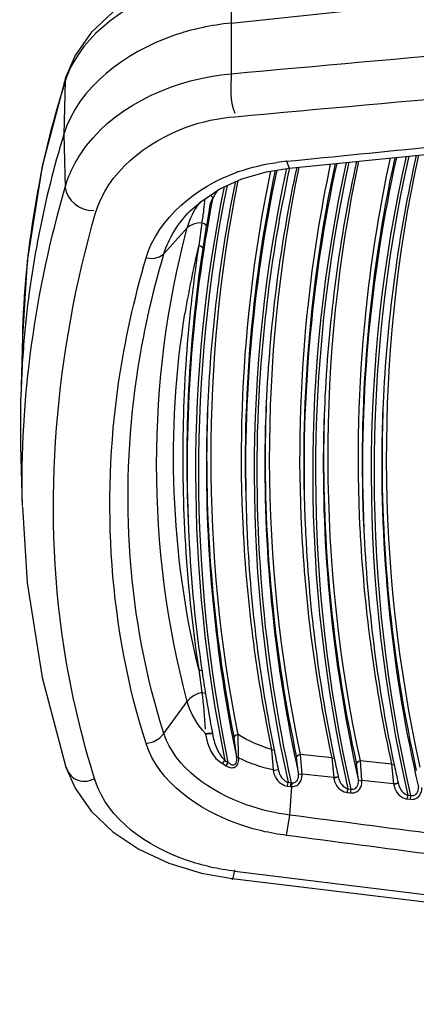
# Paper-space layout 'Sheet' of a CAD drawing. Header units: inches. Extents: x 0.2 to 10.8, y 0.2 to 8.3.
# Tile 471 of 545: x 7.1656 to 7.205, y 6.4997 to 6.5974. Entities that reach past the tile are written whole.
import ezdxf

# ---------------------------------------------------------------- set-up
doc = ezdxf.new("R2010")
doc.units = ezdxf.units.IN
doc.header["$MEASUREMENT"] = 0
doc.layers.get('0').update_dxf_attribs({"lineweight": 5})

psp = doc.layouts.new('Sheet')

# ---------------------------------------------------------------- linework, layer by layer
at = {"color": 0, "linetype": 'ByBlock', "lineweight": -3}
for p, q in [((7.186611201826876, 6.597094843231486), (7.290018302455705, 6.608062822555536)), ((7.18662926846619, 6.601943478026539), (7.186611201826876, 6.597094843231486)), ((7.186611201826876, 6.597094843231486), (7.18662926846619, 6.592075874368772)), ((7.170152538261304, 6.591318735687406), (7.170025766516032, 6.5860848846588)), ((7.170152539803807, 6.591318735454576), (7.170233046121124, 6.591779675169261)), ((7.170025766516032, 6.5860848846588), (7.170152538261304, 6.580812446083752)), ((7.192380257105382, 6.582702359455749), (7.221557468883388, 6.585604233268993)), ((7.192112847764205, 6.583386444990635), (7.192380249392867, 6.582702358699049)), ((7.187028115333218, 6.581341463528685), (7.187010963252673, 6.581257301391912)), ((7.187045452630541, 6.581339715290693), (7.187030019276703, 6.581255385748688)), ((7.179954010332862, 6.574192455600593), (7.182267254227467, 6.576766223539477)), ((7.183710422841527, 6.577267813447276), (7.183404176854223, 6.575026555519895)), ((7.184159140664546, 6.576957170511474), (7.183801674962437, 6.574723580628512)), ((7.188404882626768, 6.568804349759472), (7.188345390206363, 6.568232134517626)), ((7.1884198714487, 6.568803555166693), (7.188373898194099, 6.568509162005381)), ((7.194218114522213, 6.568928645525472), (7.194207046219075, 6.568824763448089)), ((7.194218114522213, 6.568928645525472), (7.194212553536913, 6.568824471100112)), ((7.200052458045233, 6.569246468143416), (7.200007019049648, 6.568824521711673)), ((7.200052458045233, 6.569246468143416), (7.200029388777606, 6.568823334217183)), ((7.188373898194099, 6.568509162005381), (7.188359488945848, 6.568231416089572)), ((7.165906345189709, 6.565953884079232), (7.165756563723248, 6.559887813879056)), ((7.165756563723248, 6.555148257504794), (7.165756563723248, 6.559887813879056)), ((7.165904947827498, 6.549138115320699), (7.165756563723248, 6.555148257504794)), ((7.183404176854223, 6.532938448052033), (7.183750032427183, 6.532815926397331)), ((7.183404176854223, 6.532938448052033), (7.183710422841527, 6.530672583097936)), ((7.183710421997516, 6.530672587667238), (7.184080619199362, 6.530588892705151)), ((7.179954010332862, 6.526591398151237), (7.182267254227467, 6.529784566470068)), ((7.184084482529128, 6.526586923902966), (7.184436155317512, 6.526652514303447)), ((7.184084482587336, 6.526586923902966), (7.184094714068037, 6.526515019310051)), ((7.184094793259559, 6.526515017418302), (7.184446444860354, 6.52657991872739)), ((7.184436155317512, 6.526652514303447), (7.184771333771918, 6.526631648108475)), ((7.184446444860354, 6.52657991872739), (7.184743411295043, 6.526581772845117)), ((7.184762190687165, 6.5266304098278), (7.184810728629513, 6.526376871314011)), ((7.184766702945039, 6.526630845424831), (7.184810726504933, 6.526376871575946)), ((7.187172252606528, 6.524202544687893), (7.186914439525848, 6.526171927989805)), ((7.187367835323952, 6.524175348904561), (7.18731031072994, 6.526484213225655)), ((7.190628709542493, 6.525016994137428), (7.190786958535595, 6.52296972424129)), ((7.190628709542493, 6.525016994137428), (7.19093360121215, 6.524935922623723)), ((7.185772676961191, 6.523600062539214), (7.186003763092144, 6.523923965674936)), ((7.186003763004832, 6.523923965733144), (7.18634411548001, 6.523715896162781)), ((7.187367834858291, 6.524175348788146), (7.187172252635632, 6.524202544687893)), ((7.193313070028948, 6.522615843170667), (7.193121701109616, 6.524193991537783)), ((7.193656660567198, 6.522548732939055), (7.193516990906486, 6.524509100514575)), ((7.196605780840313, 6.524181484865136), (7.193516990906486, 6.524509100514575)), ((7.196605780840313, 6.524181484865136), (7.196805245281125, 6.522214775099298)), ((7.196605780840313, 6.524181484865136), (7.196906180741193, 6.524103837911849)), ((7.199597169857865, 6.521918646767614), (7.199452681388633, 6.523879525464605)), ((7.202542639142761, 6.523551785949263), (7.199452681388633, 6.523879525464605)), ((7.185772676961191, 6.523600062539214), (7.186122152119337, 6.52338641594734)), ((7.186122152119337, 6.52338641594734), (7.186344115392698, 6.523715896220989)), ((7.190792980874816, 6.522920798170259), (7.191267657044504, 6.523022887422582)), ((7.191289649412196, 6.523057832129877), (7.191316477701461, 6.522934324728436)), ((7.191292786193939, 6.52305817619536), (7.191316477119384, 6.52293432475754)), ((7.199253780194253, 6.521984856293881), (7.199057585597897, 6.523563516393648)), ((7.202542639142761, 6.523551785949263), (7.202746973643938, 6.521584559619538)), ((7.202542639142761, 6.523551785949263), (7.202840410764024, 6.523476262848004)), ((7.1936590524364, 6.522501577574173), (7.19331546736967, 6.522568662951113)), ((7.196805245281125, 6.522214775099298), (7.193656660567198, 6.522548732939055)), ((7.196805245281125, 6.522214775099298), (7.197234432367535, 6.52232898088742)), ((7.196810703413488, 6.522167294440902), (7.197237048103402, 6.52227683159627)), ((7.197253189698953, 6.522312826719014), (7.197280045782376, 6.52219223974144)), ((7.197256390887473, 6.522313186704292), (7.197280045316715, 6.522192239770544)), ((7.199599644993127, 6.521871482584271), (7.19925626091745, 6.521937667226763)), ((7.202746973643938, 6.521584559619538), (7.199597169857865, 6.521918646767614)), ((7.192210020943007, 6.521363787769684), (7.192273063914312, 6.521746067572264)), ((7.192210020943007, 6.521363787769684), (7.192520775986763, 6.521325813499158)), ((7.192273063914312, 6.521746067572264), (7.192575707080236, 6.521709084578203)), ((7.192439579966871, 6.518496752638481), (7.192657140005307, 6.521318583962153)), ((7.192520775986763, 6.521325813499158), (7.192575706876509, 6.521709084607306)), ((7.192520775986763, 6.521325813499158), (7.192657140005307, 6.521318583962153)), ((7.192575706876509, 6.521709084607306), (7.192666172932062, 6.521695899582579)), ((7.192657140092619, 6.521318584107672), (7.192666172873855, 6.521695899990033)), ((7.198165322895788, 6.520726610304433), (7.198216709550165, 6.521110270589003)), ((7.198216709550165, 6.521110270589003), (7.198517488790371, 6.521078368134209)), ((7.198466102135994, 6.520694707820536), (7.198517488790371, 6.521078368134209)), ((7.202746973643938, 6.521584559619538), (7.203176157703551, 6.521699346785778)), ((7.202752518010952, 6.52153706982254), (7.203179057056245, 6.521647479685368)), ((7.203194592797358, 6.521683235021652), (7.203222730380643, 6.52155948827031)), ((7.203197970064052, 6.521683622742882), (7.203222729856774, 6.52155948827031)), ((7.198165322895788, 6.520726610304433), (7.198466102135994, 6.520694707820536)), ((7.204110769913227, 6.520096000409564), (7.204162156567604, 6.520479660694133)), ((7.204110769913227, 6.520096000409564), (7.204410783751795, 6.520064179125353)), ((7.204162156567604, 6.520479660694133), (7.204462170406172, 6.520447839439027)), ((7.204410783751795, 6.520064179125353), (7.204462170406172, 6.520447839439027)), ((7.192112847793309, 6.516479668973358), (7.19243958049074, 6.518496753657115)), ((7.186716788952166, 6.512192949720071), (7.290137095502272, 6.499715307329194))]:
    psp.add_line(p, q, dxfattribs=at)
for points in [[(7.186716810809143, 6.6028431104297), (7.183696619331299, 6.602306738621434), (7.180451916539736, 6.601317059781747), (7.177473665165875, 6.599935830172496), (7.174870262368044, 6.598197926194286), (7.172731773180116, 6.596151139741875), (7.171140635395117, 6.593875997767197), (7.170233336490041, 6.591780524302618)], [(7.170233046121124, 6.591779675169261), (7.167876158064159, 6.582887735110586), (7.166394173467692, 6.573478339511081), (7.165906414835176, 6.565955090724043)], [(7.185502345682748, 6.580635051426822), (7.187695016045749, 6.581636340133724), (7.190118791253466, 6.582344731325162), (7.192380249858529, 6.582702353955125)], [(7.182560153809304, 6.578450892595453), (7.183600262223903, 6.579375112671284), (7.185502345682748, 6.580635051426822)], [(7.184570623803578, 6.58001787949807), (7.184612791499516, 6.579999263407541), (7.184733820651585, 6.579848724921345), (7.184770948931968, 6.579660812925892)], [(7.183710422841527, 6.577267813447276), (7.18327534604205, 6.577247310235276), (7.1828764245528, 6.577153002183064), (7.182534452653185, 6.576989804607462), (7.182267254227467, 6.576766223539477)], [(7.183710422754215, 6.577267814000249), (7.183926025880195, 6.577226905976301), (7.184092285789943, 6.577111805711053), (7.18415914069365, 6.576957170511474)], [(7.183404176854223, 6.575026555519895), (7.183599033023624, 6.574975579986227), (7.183743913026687, 6.574865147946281), (7.183801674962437, 6.574723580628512)], [(7.178182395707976, 6.573790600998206), (7.1788824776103, 6.573750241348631), (7.179499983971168, 6.573890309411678), (7.17995401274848, 6.57419245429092)], [(7.165906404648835, 6.549081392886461), (7.166394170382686, 6.541557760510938), (7.167876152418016, 6.532148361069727), (7.170233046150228, 6.523256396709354)], [(7.183710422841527, 6.530672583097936), (7.183275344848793, 6.530535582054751), (7.182876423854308, 6.530334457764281), (7.182534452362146, 6.530079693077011), (7.182267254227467, 6.529784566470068)], [(7.178182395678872, 6.525584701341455), (7.178882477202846, 6.525764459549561), (7.179499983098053, 6.526115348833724), (7.179954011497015, 6.526591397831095)], [(7.18731031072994, 6.526484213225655), (7.187116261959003, 6.526428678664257), (7.186971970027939, 6.526314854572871), (7.186914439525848, 6.526171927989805)], [(7.186122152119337, 6.52338641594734), (7.1862682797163, 6.523309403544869), (7.186407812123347, 6.523253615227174), (7.186541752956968, 6.523217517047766), (7.186670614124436, 6.52320064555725), (7.186794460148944, 6.523203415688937), (7.186913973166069, 6.523227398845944), (7.187027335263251, 6.523275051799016), (7.187128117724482, 6.523345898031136), (7.18721179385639, 6.523436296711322), (7.187278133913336, 6.523543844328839), (7.187327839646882, 6.523668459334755), (7.187360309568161, 6.523809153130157), (7.187374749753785, 6.523962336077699), (7.187371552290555, 6.524122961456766)], [(7.186344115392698, 6.523715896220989), (7.186445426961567, 6.523635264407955), (7.186541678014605, 6.523572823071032), (7.186633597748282, 6.523527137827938), (7.186721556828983, 6.523497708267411), (7.186805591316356, 6.52348480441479), (7.186886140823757, 6.523489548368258), (7.186961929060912, 6.523514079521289), (7.187028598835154, 6.523558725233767), (7.187083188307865, 6.523621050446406), (7.187125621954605, 6.523699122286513), (7.187156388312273, 6.523792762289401), (7.187175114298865, 6.523901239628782), (7.187181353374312, 6.524021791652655), (7.187175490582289, 6.524150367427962)], [(7.193516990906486, 6.524509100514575), (7.193323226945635, 6.524452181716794), (7.193179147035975, 6.524337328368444), (7.193121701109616, 6.524193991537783)], [(7.199452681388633, 6.523879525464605), (7.199259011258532, 6.523822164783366), (7.19911500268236, 6.523706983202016), (7.199057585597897, 6.523563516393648)], [(7.170233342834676, 6.523255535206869), (7.17114079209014, 6.521159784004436), (7.172732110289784, 6.518884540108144), (7.174870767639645, 6.516837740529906), (7.177474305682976, 6.515099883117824), (7.180452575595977, 6.513718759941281), (7.183697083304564, 6.512729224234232), (7.186716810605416, 6.512192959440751)], [(7.190792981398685, 6.522920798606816), (7.190865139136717, 6.522600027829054), (7.190978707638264, 6.522326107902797), (7.191116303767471, 6.522094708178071), (7.19126799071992, 6.521901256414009), (7.191427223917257, 6.521742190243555), (7.191589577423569, 6.521614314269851), (7.191751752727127, 6.521514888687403), (7.191911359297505, 6.52144137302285), (7.192065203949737, 6.521391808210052), (7.192210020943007, 6.521363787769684)], [(7.191316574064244, 6.522933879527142), (7.191349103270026, 6.522807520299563), (7.191431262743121, 6.522583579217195), (7.191528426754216, 6.522391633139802), (7.191634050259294, 6.5222288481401), (7.191743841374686, 6.522092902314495), (7.191854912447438, 6.521981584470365), (7.191965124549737, 6.521892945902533), (7.192072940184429, 6.521825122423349), (7.192176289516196, 6.521776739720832), (7.192273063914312, 6.521746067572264)], [(7.192657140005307, 6.521318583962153), (7.192780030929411, 6.521327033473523), (7.192897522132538, 6.521349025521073), (7.193012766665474, 6.521385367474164), (7.193127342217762, 6.521438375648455), (7.193241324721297, 6.52151161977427), (7.193352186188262, 6.521608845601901), (7.19345467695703, 6.521732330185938), (7.193542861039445, 6.521883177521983), (7.193610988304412, 6.522062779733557), (7.193652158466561, 6.522270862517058), (7.1936590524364, 6.522501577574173)], [(7.192666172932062, 6.521695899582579), (7.192749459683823, 6.521695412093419), (7.192828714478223, 6.521705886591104), (7.192906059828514, 6.521727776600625), (7.192982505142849, 6.521762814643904), (7.193058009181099, 6.521813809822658), (7.193130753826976, 6.521883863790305), (7.193197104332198, 6.521975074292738), (7.193252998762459, 6.522088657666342), (7.193294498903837, 6.522226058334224), (7.193316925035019, 6.52238745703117), (7.19331546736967, 6.522568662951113)], [(7.196810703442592, 6.52216729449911), (7.196884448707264, 6.521838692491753), (7.197005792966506, 6.521561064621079), (7.19715553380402, 6.521331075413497), (7.197321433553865, 6.521144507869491), (7.197495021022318, 6.520997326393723), (7.197670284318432, 6.520885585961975), (7.197843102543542, 6.520805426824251), (7.198009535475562, 6.520753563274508), (7.198165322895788, 6.520726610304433)], [(7.197280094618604, 6.522192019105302), (7.197315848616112, 6.522059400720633), (7.197405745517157, 6.521834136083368), (7.197513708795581, 6.521644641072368), (7.197631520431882, 6.521488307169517), (7.197753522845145, 6.52136245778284), (7.197875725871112, 6.521264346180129), (7.197995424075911, 6.521191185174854), (7.198110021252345, 6.52114062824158), (7.198216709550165, 6.521110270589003)], [(7.198466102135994, 6.520694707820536), (7.198599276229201, 6.520688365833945), (7.198721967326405, 6.52069680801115), (7.198839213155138, 6.520718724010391), (7.198954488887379, 6.520755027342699), (7.199069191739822, 6.520808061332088), (7.199183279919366, 6.520881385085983), (7.19929410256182, 6.520978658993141), (7.199396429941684, 6.521102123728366), (7.199484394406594, 6.521252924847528), (7.199552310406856, 6.52143265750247), (7.199593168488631, 6.521640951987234), (7.199599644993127, 6.521871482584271)], [(7.198517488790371, 6.521078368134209), (7.198608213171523, 6.521065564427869), (7.198691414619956, 6.521064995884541), (7.198770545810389, 6.521075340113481), (7.198847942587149, 6.521097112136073), (7.198924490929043, 6.521132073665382), (7.199000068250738, 6.521183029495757), (7.199072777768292, 6.521253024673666), (7.199138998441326, 6.521344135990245), (7.199194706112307, 6.521457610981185), (7.199235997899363, 6.521595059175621), (7.199258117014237, 6.521756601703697), (7.19925626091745, 6.521937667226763)], [(7.202752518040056, 6.521537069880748), (7.202826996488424, 6.52120808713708), (7.202949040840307, 6.520930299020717), (7.203099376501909, 6.520700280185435), (7.203265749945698, 6.520513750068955), (7.203439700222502, 6.520366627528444), (7.203615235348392, 6.52025494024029), (7.20378825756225, 6.520174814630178), (7.203954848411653, 6.520122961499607), (7.204110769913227, 6.520096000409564)], [(7.203222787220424, 6.521559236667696), (7.203258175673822, 6.521429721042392), (7.203348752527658, 6.521204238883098), (7.203457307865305, 6.52101460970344), (7.203575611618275, 6.520858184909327), (7.203698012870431, 6.520732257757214), (7.203820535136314, 6.520634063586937), (7.203940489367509, 6.520560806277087), (7.20405529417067, 6.520510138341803), (7.204162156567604, 6.520479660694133)], [(7.204410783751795, 6.520064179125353), (7.204543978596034, 6.520057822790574), (7.204666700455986, 6.520066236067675), (7.20478397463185, 6.520088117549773), (7.204899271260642, 6.520124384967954), (7.205013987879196, 6.520177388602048), (7.205128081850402, 6.520250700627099), (7.205238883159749, 6.520347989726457), (7.205341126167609, 6.520471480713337), (7.205428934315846, 6.520622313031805), (7.205496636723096, 6.520802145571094), (7.205537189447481, 6.521010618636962), (7.205543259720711, 6.521241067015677)], [(7.204462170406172, 6.520447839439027), (7.204552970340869, 6.520434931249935), (7.204636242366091, 6.520434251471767), (7.204715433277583, 6.520444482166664), (7.204792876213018, 6.520466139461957), (7.20486945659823, 6.520500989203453), (7.204945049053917, 6.5205518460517), (7.205017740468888, 6.520621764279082), (7.20508388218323, 6.520712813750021), (7.205139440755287, 6.520826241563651), (7.205180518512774, 6.520963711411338), (7.205202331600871, 6.521125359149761), (7.205200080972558, 6.521306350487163)]]:
    psp.add_lwpolyline(points, dxfattribs=at)
for centre, radius, start, end in [((3.458331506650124, 48.15440417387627), 41.729214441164, 275.1259280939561, 275.2685037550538), ((3.444279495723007, 48.0527029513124), 41.63346355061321, 275.1576666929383, 275.3005778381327), ((7.264916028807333, 6.557123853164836), 0.09921140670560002, 163.0275216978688, 174.9117014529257), ((7.341553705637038, 6.553619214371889), 0.1419270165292, 167.7439581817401, 182.7556253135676), ((7.341646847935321, 6.553014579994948), 0.1419910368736, 167.4919606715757, 182.5100952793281), ((7.342311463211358, 6.553675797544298), 0.143108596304, 167.8875910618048, 173.7536713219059), ((7.343619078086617, 6.552925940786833), 0.1420623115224, 167.3815989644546, 177.1339378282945), ((7.329794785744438, 6.553631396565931), 0.1417688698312, 168.2567902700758, 182.7636308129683), ((7.329886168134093, 6.553027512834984), 0.1418310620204, 167.9993727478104, 182.5181809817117), ((7.331930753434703, 6.552368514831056), 0.1427739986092, 167.736685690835, 176.9092530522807), ((7.331851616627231, 6.552946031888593), 0.1418940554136, 167.8621899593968, 177.1386590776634), ((7.194251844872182, 6.561929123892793), 0.0215636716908, 95.69278671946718, 98.12313328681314), ((7.335678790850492, 6.553625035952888), 0.1418524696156, 167.9833442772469, 182.7594287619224), ((7.335769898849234, 6.553020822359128), 0.1419144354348, 167.7314459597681, 182.5139718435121), ((7.336396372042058, 6.5536939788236), 0.1429921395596, 168.1264370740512, 173.8839857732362), ((7.337734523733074, 6.552936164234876), 0.1419773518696, 167.6219918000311, 177.1363520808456), ((7.193652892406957, 6.564088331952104), 0.01932015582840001, 109.6002740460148, 109.7915715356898), ((7.193697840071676, 6.563961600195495), 0.01945462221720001, 108.9726996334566, 109.5997744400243), ((7.330486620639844, 6.553710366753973), 0.1428812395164, 168.4105476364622, 173.9359553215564), ((7.325844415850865, 6.552969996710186), 0.1416859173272, 168.4836264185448, 177.1441554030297), ((7.323744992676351, 6.553052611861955), 0.1414913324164, 169.1558527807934, 182.5344243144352), ((7.272087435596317, 6.553605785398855), 0.09123360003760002, 166.420734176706, 170.3680917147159), ((7.323171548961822, 6.553683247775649), 0.1409491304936, 171.4150238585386, 182.8008188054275), ((7.323750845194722, 6.553836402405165), 0.1419373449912, 171.4140832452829, 173.9451891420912), ((7.32253194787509, 6.553975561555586), 0.1407105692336, 173.9491855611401, 183.1817380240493), ((7.271153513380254, 6.553775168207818), 0.09028450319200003, 170.3749032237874, 170.7494032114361), ((7.334668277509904, 6.553911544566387), 0.1412507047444, 173.9394286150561, 174.1812393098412), ((7.340472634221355, 6.553911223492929), 0.1412550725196, 173.9395841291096, 174.1814002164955), ((7.328288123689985, 6.553976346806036), 0.140666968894, 174.1834166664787, 182.9321203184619), ((7.334089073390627, 6.5539763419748), 0.1406679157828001, 174.1835784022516, 182.9320973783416), ((7.33988974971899, 6.553976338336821), 0.14066858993, 174.1837162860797, 182.9320723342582), ((7.261985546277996, 6.557509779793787), 0.09625832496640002, 174.9858068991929, 178.5843805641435), ((7.324327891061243, 6.553110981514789), 0.1401642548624, 177.1708286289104, 179.2237830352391), ((7.324308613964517, 6.553707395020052), 0.1401155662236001, 177.4140260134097, 179.4674802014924), ((7.331628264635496, 6.552663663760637), 0.1424563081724, 177.0212294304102, 192.5500133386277), ((7.330124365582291, 6.55311093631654), 0.1401607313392, 177.1707389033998, 179.2235633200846), ((7.330108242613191, 6.553707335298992), 0.1401151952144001, 177.4139951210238, 179.4674543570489), ((7.335894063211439, 6.55311262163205), 0.1401304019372, 177.1708161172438, 179.2255728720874), ((7.335908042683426, 6.553707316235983), 0.1401149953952, 177.4139834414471, 179.4674456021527), ((7.341726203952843, 6.553111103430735), 0.1401625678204, 177.1708444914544, 179.2237555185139), ((7.341707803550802, 6.553707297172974), 0.1401147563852, 177.4139713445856, 179.4674368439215), ((7.326015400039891, 6.553218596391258), 0.1418502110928, 179.2764801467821, 191.8249329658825), ((7.325863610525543, 6.553801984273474), 0.141669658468, 179.511578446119, 191.2465679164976), ((7.33202286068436, 6.553237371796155), 0.1420574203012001, 179.2849297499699, 192.4677188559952), ((7.331913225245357, 6.553824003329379), 0.1419190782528, 179.5213267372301, 192.050927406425), ((7.337913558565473, 6.553245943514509), 0.1421480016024, 179.2903079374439, 192.7237912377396), ((7.337796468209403, 6.553831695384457), 0.1420022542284, 179.5247106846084, 192.3071791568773), ((7.34379718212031, 6.553253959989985), 0.142231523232, 179.2926001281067, 192.9803538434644), ((7.343681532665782, 6.553839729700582), 0.1420872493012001, 179.5282351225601, 192.5634903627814), ((7.322477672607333, 6.553122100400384), 0.1402283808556, 182.5856864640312, 182.8288996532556), ((7.328133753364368, 6.553994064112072), 0.1405137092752, 182.9425552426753, 183.1854661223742), ((7.328288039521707, 6.553122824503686), 0.140238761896, 182.5857711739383, 182.828986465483), ((7.333935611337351, 6.553994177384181), 0.1405155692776, 182.9425610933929, 183.1854682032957), ((7.334053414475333, 6.55312115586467), 0.1402041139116, 182.5857027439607, 182.8290035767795), ((7.339737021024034, 6.553994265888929), 0.1405169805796, 182.9425581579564, 183.1854615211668), ((7.339850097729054, 6.553120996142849), 0.1402007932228, 182.5857006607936, 182.8290052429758), ((7.323297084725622, 6.554068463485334), 0.1414796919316, 183.202104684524, 188.5892698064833), ((7.323781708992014, 6.55320638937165), 0.1415349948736, 182.83692608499, 188.3270353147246), ((7.330015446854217, 6.554166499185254), 0.1424020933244, 183.2126675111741, 191.8118540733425), ((7.330484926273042, 6.553298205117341), 0.1424416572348, 182.8558316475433, 191.5406489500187), ((7.335930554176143, 6.554180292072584), 0.1425177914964, 183.2156086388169, 192.1511665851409), ((7.336396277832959, 6.553310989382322), 0.14255350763, 182.8587334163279, 191.879089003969), ((7.341819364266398, 6.55419114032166), 0.1426070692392, 183.2179481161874, 192.4068202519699), ((7.342282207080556, 6.553321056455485), 0.1426398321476, 182.8610508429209, 192.1341296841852), ((7.325078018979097, 6.553384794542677), 0.142843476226, 188.3225385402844, 189.237647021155), ((7.325854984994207, 6.553512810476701), 0.1436309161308, 189.2382970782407, 190.7872692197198), ((7.332934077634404, 6.553761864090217), 0.1449340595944, 191.5265359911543, 192.2306886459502), ((7.338969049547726, 6.553811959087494), 0.1451743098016, 191.8635564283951, 192.5125503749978), ((7.344968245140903, 6.553855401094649), 0.1453781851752, 192.1174973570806, 192.7665628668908), ((12.44884739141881, 49.52494734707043), 43.33267496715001, 263.0254029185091, 263.1631376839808)]:
    psp.add_arc(centre, radius, start, end, dxfattribs=at)
for points, knots in [([(7.18662926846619, 6.601943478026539), (7.184737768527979, 6.601717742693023), (7.178397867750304, 6.60040335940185), (7.17190845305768, 6.59611897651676), (7.170296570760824, 6.591738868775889)], [0, 0, 0, 0, 0.2898453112, 1, 1, 1, 1]), ([(7.186611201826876, 6.597094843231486), (7.184657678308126, 6.596887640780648), (7.17805565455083, 6.595565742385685), (7.171440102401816, 6.590731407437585), (7.170025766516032, 6.5860848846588)], [0, 0, 0, 0, 0.2879842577, 1, 1, 1, 1]), ([(7.170152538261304, 6.580812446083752), (7.170583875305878, 6.582299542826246), (7.17388450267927, 6.588544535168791), (7.18130926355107, 6.591584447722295), (7.18662926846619, 6.592075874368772)], [0, 0, 0, 0, 0.2246958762, 1, 1, 1, 1]), ([(7.170296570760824, 6.591738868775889), (7.170270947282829, 6.591669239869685), (7.170221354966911, 6.591529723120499), (7.170174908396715, 6.591389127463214), (7.170152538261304, 6.591318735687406)], [0, 0, 0, 0, 0.5011250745, 1, 1, 1, 1]), ([(7.173168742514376, 6.57825855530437), (7.174305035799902, 6.582230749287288), (7.179738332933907, 6.586559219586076), (7.185356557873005, 6.587661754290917), (7.186992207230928, 6.587809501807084)], [0, 0, 0, 0, 0.715560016, 1, 1, 1, 1]), ([(7.185338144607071, 6.580519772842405), (7.185212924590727, 6.580370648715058), (7.185006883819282, 6.58010098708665), (7.184835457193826, 6.579805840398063), (7.184780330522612, 6.579672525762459)], [0, 0, 0, 0, 0.5744314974, 1, 1, 1, 1]), ([(7.184015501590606, 6.579672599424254), (7.183960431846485, 6.579307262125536), (7.183882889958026, 6.578499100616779), (7.183776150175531, 6.577693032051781), (7.183687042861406, 6.57725978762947)], [0, 0, 0, 0, 0.4551302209, 1, 1, 1, 1]), ([(7.184770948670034, 6.579660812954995), (7.184537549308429, 6.579365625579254), (7.184454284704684, 6.578374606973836), (7.184252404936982, 6.577498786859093), (7.18416456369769, 6.576957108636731)], [0, 0, 0, 0, 0.4067946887, 1, 1, 1, 1]), ([(7.182869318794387, 6.578269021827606), (7.182975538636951, 6.578466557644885), (7.183207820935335, 6.578856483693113), (7.183471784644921, 6.579225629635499), (7.183612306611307, 6.579406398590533)], [0, 0, 0, 0, 0.4948382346, 1, 1, 1, 1]), ([(7.173168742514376, 6.521836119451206), (7.171770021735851, 6.526222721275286), (7.167414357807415, 6.544744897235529), (7.169220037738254, 6.564448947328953), (7.173168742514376, 6.57825855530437)], [0, 0, 0, 0, 0.2427447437, 1, 1, 1, 1]), ([(7.182267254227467, 6.576766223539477), (7.18233624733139, 6.577023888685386), (7.182508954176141, 6.577537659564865), (7.182739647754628, 6.578027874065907), (7.182869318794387, 6.578269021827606)], [0, 0, 0, 0, 0.4934708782, 1, 1, 1, 1]), ([(7.178182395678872, 6.525584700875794), (7.174544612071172, 6.536992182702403), (7.173444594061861, 6.553917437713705), (7.177000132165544, 6.569731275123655), (7.178182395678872, 6.573790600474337)], [0, 0, 0, 0, 0.7390367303, 1, 1, 1, 1]), ([(7.179954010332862, 6.526591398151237), (7.176346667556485, 6.537850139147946), (7.175256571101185, 6.554570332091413), (7.178781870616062, 6.570183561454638), (7.179954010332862, 6.574192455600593)], [0, 0, 0, 0, 0.7389418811, 1, 1, 1, 1]), ([(7.192439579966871, 6.518496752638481), (7.190974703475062, 6.518694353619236), (7.186097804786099, 6.519771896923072), (7.181071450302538, 6.523166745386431), (7.179954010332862, 6.526591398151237)], [0, 0, 0, 0, 0.2909449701, 1, 1, 1, 1]), ([(7.184809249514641, 6.5263758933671), (7.184892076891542, 6.525905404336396), (7.185154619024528, 6.525013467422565), (7.185678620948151, 6.524224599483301), (7.186003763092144, 6.523923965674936)], [0, 0, 0, 0, 0.5189529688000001, 1, 1, 1, 1]), ([(7.192112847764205, 6.516479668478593), (7.190470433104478, 6.516696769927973), (7.185008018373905, 6.517895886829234), (7.17940660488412, 6.521745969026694), (7.178182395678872, 6.525584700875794)], [0, 0, 0, 0, 0.2913694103, 1, 1, 1, 1]), ([(7.170237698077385, 6.523256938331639), (7.170399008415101, 6.522758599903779), (7.171139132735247, 6.521745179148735), (7.172469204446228, 6.521800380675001), (7.172982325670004, 6.522079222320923)], [0, 0, 0, 0, 0.4728307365, 1, 1, 1, 1]), ([(7.186992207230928, 6.512930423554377), (7.185364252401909, 6.513129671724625), (7.179957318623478, 6.514268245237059), (7.174378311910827, 6.518044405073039), (7.173168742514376, 6.521836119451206)], [0, 0, 0, 0, 0.2918294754, 1, 1, 1, 1]), ([(7.186705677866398, 6.512105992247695), (7.186754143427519, 6.512058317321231), (7.18693101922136, 6.512640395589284), (7.186934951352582, 6.512801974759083), (7.186976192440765, 6.513068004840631)], [0, 0, 0, 0, 0.2016179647, 1, 1, 1, 1])]:
    psp.add_open_spline(points, degree=3, knots=knots, dxfattribs=at)
for points in [[(7.170152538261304, 6.591318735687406), (7.167538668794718, 6.583154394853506), (7.166122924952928, 6.574523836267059), (7.165906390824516, 6.565954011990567)], [(7.18662926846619, 6.592075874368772), (7.186593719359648, 6.590770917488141), (7.186471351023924, 6.589378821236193), (7.186976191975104, 6.588174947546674)], [(7.192112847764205, 6.583386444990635), (7.201838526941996, 6.584355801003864), (7.211564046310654, 6.585326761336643), (7.221289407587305, 6.586299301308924)], [(7.203979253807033, 6.583861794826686), (7.19930097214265, 6.563258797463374), (7.199367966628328, 6.541055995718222), (7.204162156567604, 6.520479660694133)], [(7.204462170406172, 6.520447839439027), (7.199686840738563, 6.541049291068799), (7.19961997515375, 6.563262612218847), (7.204279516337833, 6.583890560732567)], [(7.205391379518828, 6.523249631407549), (7.200993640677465, 6.543012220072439), (7.200935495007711, 6.564202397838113), (7.205231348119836, 6.583987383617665)], [(7.187372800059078, 6.582359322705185), (7.188614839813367, 6.582786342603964), (7.189904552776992, 6.583090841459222), (7.191204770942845, 6.583276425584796)], [(7.192113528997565, 6.582668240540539), (7.187784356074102, 6.5628275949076), (7.187842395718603, 6.541564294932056), (7.192273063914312, 6.521746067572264)], [(7.193516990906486, 6.524509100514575), (7.189464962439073, 6.543515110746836), (7.18941568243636, 6.563783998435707), (7.193380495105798, 6.582808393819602)], [(7.19804653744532, 6.583271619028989), (7.193542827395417, 6.563046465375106), (7.193604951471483, 6.541311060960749), (7.198216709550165, 6.521110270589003)], [(7.198517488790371, 6.521078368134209), (7.19392353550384, 6.541304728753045), (7.193861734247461, 6.563052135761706), (7.198347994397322, 6.583302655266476)], [(7.199452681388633, 6.523879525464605), (7.195229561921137, 6.543264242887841), (7.195175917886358, 6.563992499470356), (7.199304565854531, 6.58339755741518)], [(7.178182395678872, 6.573790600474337), (7.179330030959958, 6.577730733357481), (7.183249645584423, 6.580877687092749), (7.187111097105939, 6.582267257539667)], [(7.18731031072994, 6.526484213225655), (7.183740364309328, 6.544458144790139), (7.183738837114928, 6.563484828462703), (7.187306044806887, 6.581459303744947)], [(7.165904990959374, 6.549138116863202), (7.165642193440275, 6.559787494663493), (7.167207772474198, 6.570574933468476), (7.170152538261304, 6.580812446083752)], [(7.170152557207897, 6.580812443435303), (7.170203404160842, 6.579601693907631), (7.171794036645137, 6.578292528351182), (7.172982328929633, 6.578530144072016)], [(7.185926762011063, 6.580838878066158), (7.182123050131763, 6.562252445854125), (7.182150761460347, 6.542500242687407), (7.186003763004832, 6.523923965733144)], [(7.18634411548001, 6.523715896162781), (7.182462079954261, 6.542408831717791), (7.182430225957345, 6.562286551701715), (7.186255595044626, 6.580991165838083)], [(7.179954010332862, 6.574192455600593), (7.180424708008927, 6.575788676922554), (7.181383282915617, 6.577274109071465), (7.182560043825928, 6.578450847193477)], [(7.182267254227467, 6.529784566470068), (7.17821663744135, 6.544912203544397), (7.17821663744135, 6.561638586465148), (7.182267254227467, 6.576766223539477)], [(7.183404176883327, 6.53293844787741), (7.180636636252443, 6.544401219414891), (7.180147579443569, 6.556649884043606), (7.182043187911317, 6.568288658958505)], [(7.183710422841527, 6.530672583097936), (7.183881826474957, 6.529466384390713), (7.183980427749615, 6.528249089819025), (7.184033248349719, 6.527031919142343)], [(7.184084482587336, 6.526586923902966), (7.183254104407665, 6.527488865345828), (7.182584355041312, 6.528600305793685), (7.182267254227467, 6.529784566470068)], [(7.184094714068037, 6.526515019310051), (7.184251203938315, 6.525409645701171), (7.18477960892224, 6.524114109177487), (7.185781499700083, 6.523621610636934)], [(7.190628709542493, 6.52501699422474), (7.1894641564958, 6.52534339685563), (7.188326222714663, 6.525827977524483), (7.18731031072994, 6.526484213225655)], [(7.190786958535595, 6.52296972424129), (7.189608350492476, 6.523236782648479), (7.188448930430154, 6.523635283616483), (7.187367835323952, 6.524175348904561)], [(7.221616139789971, 6.514668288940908), (7.211889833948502, 6.515938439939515), (7.202164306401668, 6.517214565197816), (7.192439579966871, 6.518496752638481)], [(7.221289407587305, 6.512641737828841), (7.211563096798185, 6.513915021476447), (7.201837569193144, 6.515194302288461), (7.192112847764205, 6.516479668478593)]]:
    psp.add_open_spline(points, degree=3, dxfattribs=at)

doc.saveas('drawing.dxf')
